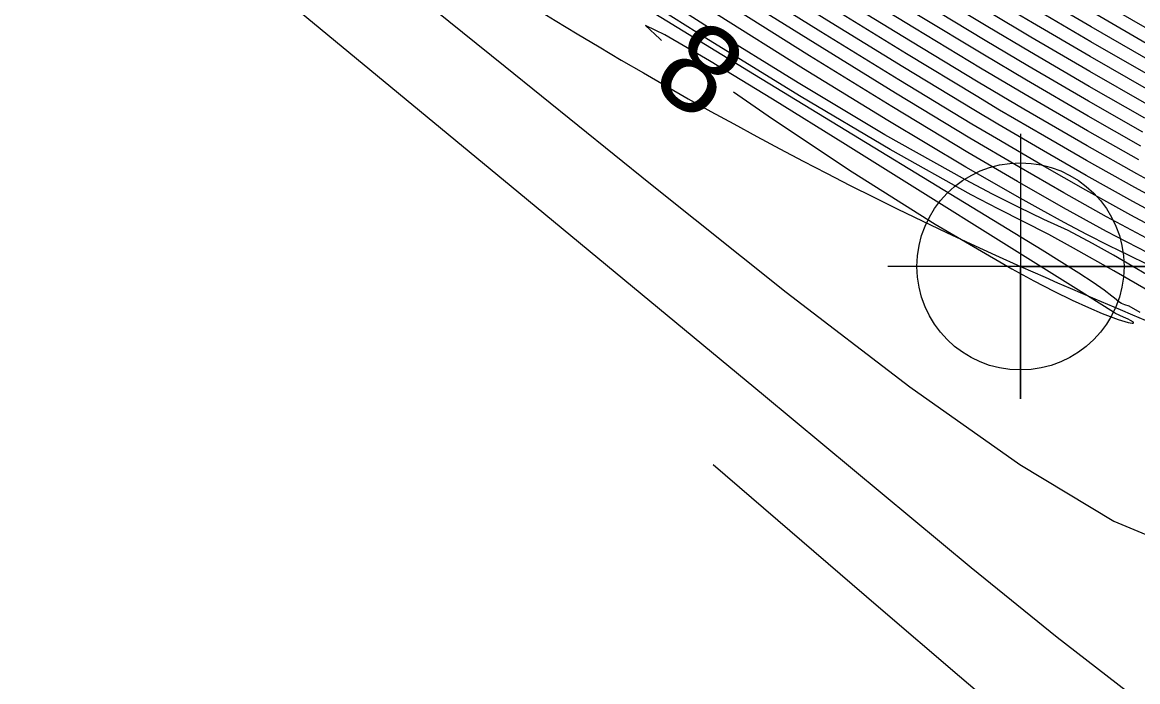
# Model space of a CAD drawing. Extents: x 2602990 to 2605851, y 618069 to 619180.
# Drawn here: x 2604237.35 to 2604262.59, y 618231.03 to 618245.95 of the extents above; entities that cross this region are included whole.
import ezdxf

# ---------------------------------------------------------------- set-up
doc = ezdxf.new("R2010")
doc.units = 0
for name, color, linetype in [('DTM Contours Major', 7, 'Continuous'), ('DTM Contours Minor', 7, 'Continuous'), ('DTM Contours Minor Text', 7, 'Continuous'), ('Exist DTM Breakline', 7, 'Continuous'), ('Exist DTM Breakline Cogo Point CELL', 7, 'Continuous'), ('Exist DTM Breakline Underwater', 7, 'Continuous')]:
    doc.layers.add(name, color=color, linetype=linetype)

# ---------------------------------------------------------------- blocks, each defined once
blk = doc.blocks.new('EXIST DTM BREAKLINE COGO POINT')
at = {"layer": 'Exist DTM Breakline Cogo Point CELL'}
blk.add_lwpolyline([(0, 0.06), (0, -0.06), (0, 0), (0.06, 0), (-0.06, 0)], dxfattribs=at)
blk.add_circle((0, 0), 0.04688, dxfattribs=at)

msp = doc.modelspace()

# ---------------------------------------------------------------- linework, layer by layer
at = {"layer": 'DTM Contours Major'}
for points in [[(2604262.669, 618243.155), (2604261.472, 618243.833), (2604260.078, 618244.644), (2604259.091, 618245.23), (2604257.636, 618246.109), (2604256.11, 618247.045), (2604254.566, 618248.007), (2604253.054, 618248.962), (2604251.627, 618249.879), (2604250.337, 618250.724), (2604249.205, 618251.486), (2604248.215, 618252.175), (2604247.306, 618252.829), (2604245.524, 618254.137), (2604244.547, 618254.842), (2604244.013, 618255.218), (2604243.442, 618255.613), (2604242.105, 618256.513), (2604240.639, 618257.476), (2604239.099, 618258.471), (2604234.087, 618261.676)], [(2604262.932, 618239.823), (2604262.056, 618240.331), (2604261.142, 618240.844), (2604260.582, 618241.155), (2604259.434, 618241.731), (2604258.825, 618242.05), (2604256.989, 618243.076), (2604254.981, 618244.266), (2604252.882, 618245.56), (2604250.768, 618246.895), (2604248.719, 618248.211), (2604244.288, 618251.078), (2604242.97, 618251.92), (2604241.126, 618253.083), (2604234.897, 618256.971)], [(2604239.943, 618249.247), (2604248.59, 618242.105), (2604254.122, 618237.524), (2604258.823, 618233.62), (2604260.773, 618232.037), (2604262.578, 618230.648)]]:
    msp.add_lwpolyline(points, dxfattribs=at)
at = {"layer": 'DTM Contours Minor'}
for points in [[(2604263.01, 618245.692), (2604261.161, 618246.763), (2604259.549, 618247.716), (2604258.416, 618248.399), (2604257.275, 618249.096), (2604256.144, 618249.797), (2604255.042, 618250.49), (2604253.987, 618251.167), (2604252.996, 618251.815), (2604252.058, 618252.445), (2604251.188, 618253.048), (2604250.368, 618253.637), (2604249.573, 618254.23), (2604248.784, 618254.836), (2604246.763, 618256.416), (2604246.116, 618256.915), (2604245.44, 618257.43), (2604244.731, 618257.959), (2604243.987, 618258.5), (2604242.886, 618259.275), (2604241.734, 618260.062), (2604240.557, 618260.849), (2604238.219, 618262.386), (2604235.903, 618263.906)], [(2604262.971, 618245.372), (2604261.553, 618246.191), (2604259.906, 618247.159), (2604258.314, 618248.115), (2604257.126, 618248.841), (2604255.945, 618249.574), (2604254.794, 618250.299), (2604253.693, 618251.004), (2604252.665, 618251.677), (2604251.743, 618252.297), (2604250.892, 618252.886), (2604250.094, 618253.459), (2604249.324, 618254.031), (2604248.175, 618254.913), (2604246.613, 618256.128), (2604245.988, 618256.608), (2604245.334, 618257.103), (2604244.645, 618257.613), (2604243.92, 618258.137), (2604242.787, 618258.93), (2604241.596, 618259.74), (2604240.373, 618260.554), (2604237.945, 618262.143), (2604235.615, 618263.666)], [(2604262.931, 618245.053), (2604261.542, 618245.853), (2604259.858, 618246.842), (2604258.214, 618247.831), (2604256.978, 618248.586), (2604255.747, 618249.35), (2604254.545, 618250.107), (2604253.399, 618250.843), (2604252.334, 618251.54), (2604251.429, 618252.148), (2604250.598, 618252.723), (2604249.821, 618253.279), (2604249.075, 618253.832), (2604247.966, 618254.678), (2604246.461, 618255.842), (2604245.859, 618256.301), (2604245.226, 618256.777), (2604244.559, 618257.268), (2604243.853, 618257.775), (2604242.689, 618258.586), (2604241.458, 618259.418), (2604240.19, 618260.257), (2604237.67, 618261.899), (2604235.327, 618263.427)], [(2604262.847, 618244.417), (2604261.519, 618245.179), (2604260.213, 618245.943), (2604259.312, 618246.479), (2604258.016, 618247.26), (2604256.685, 618248.075), (2604255.351, 618248.903), (2604254.048, 618249.725), (2604252.81, 618250.52), (2604251.669, 618251.268), (2604250.803, 618251.849), (2604250.012, 618252.394), (2604249.279, 618252.916), (2604248.579, 618253.43), (2604247.548, 618254.208), (2604246.155, 618255.27), (2604245.596, 618255.69), (2604245.006, 618256.127), (2604244.382, 618256.581), (2604243.719, 618257.052), (2604242.494, 618257.895), (2604241.183, 618258.772), (2604239.825, 618259.664), (2604235.293, 618262.595)], [(2604262.804, 618244.101), (2604261.508, 618244.842), (2604260.178, 618245.619), (2604259.255, 618246.167), (2604257.92, 618246.973), (2604256.54, 618247.818), (2604255.154, 618248.68), (2604253.799, 618249.535), (2604252.514, 618250.36), (2604251.336, 618251.131), (2604250.492, 618251.698), (2604249.722, 618252.228), (2604249.01, 618252.733), (2604248.333, 618253.227), (2604247.001, 618254.229), (2604245.999, 618254.986), (2604244.894, 618255.804), (2604244.292, 618256.238), (2604243.65, 618256.691), (2604242.397, 618257.55), (2604241.047, 618258.449), (2604239.643, 618259.366), (2604234.993, 618262.364)], [(2604262.759, 618243.785), (2604261.496, 618244.505), (2604260.144, 618245.294), (2604259.2, 618245.855), (2604257.824, 618246.686), (2604256.396, 618247.561), (2604254.957, 618248.456), (2604253.551, 618249.344), (2604252.219, 618250.199), (2604251.003, 618250.996), (2604250.181, 618251.547), (2604249.433, 618252.061), (2604248.743, 618252.548), (2604247.769, 618253.26), (2604245.842, 618254.702), (2604244.78, 618255.482), (2604244.2, 618255.897), (2604243.582, 618256.331), (2604242.3, 618257.204), (2604240.911, 618258.125), (2604239.461, 618259.068), (2604234.692, 618262.134)], [(2604262.714, 618243.469), (2604261.484, 618244.169), (2604260.111, 618244.969), (2604259.145, 618245.543), (2604257.729, 618246.398), (2604256.252, 618247.304), (2604254.761, 618248.232), (2604253.302, 618249.153), (2604251.923, 618250.039), (2604250.67, 618250.86), (2604249.501, 618251.647), (2604248.806, 618252.13), (2604247.845, 618252.819), (2604245.684, 618254.419), (2604244.664, 618255.161), (2604244.107, 618255.557), (2604243.512, 618255.971), (2604242.202, 618256.859), (2604240.775, 618257.8), (2604239.28, 618258.77), (2604234.39, 618261.905)], [(2604262.623, 618242.84), (2604261.459, 618243.497), (2604260.046, 618244.318), (2604259.039, 618244.916), (2604257.544, 618245.819), (2604255.969, 618246.786), (2604254.371, 618247.782), (2604252.807, 618248.771), (2604251.332, 618249.718), (2604250.004, 618250.588), (2604248.911, 618251.323), (2604247.954, 618251.985), (2604247.076, 618252.612), (2604245.363, 618253.856), (2604244.428, 618254.523), (2604243.372, 618255.254), (2604242.007, 618256.168), (2604240.503, 618257.151), (2604238.917, 618258.172), (2604233.783, 618261.448)], [(2604263.238, 618242.164), (2604262.577, 618242.527), (2604261.448, 618243.162), (2604260.015, 618243.992), (2604258.987, 618244.602), (2604257.453, 618245.529), (2604255.829, 618246.527), (2604254.178, 618247.556), (2604252.561, 618248.579), (2604251.038, 618249.558), (2604249.67, 618250.453), (2604248.618, 618251.158), (2604247.695, 618251.794), (2604246.572, 618252.591), (2604244.766, 618253.884), (2604243.82, 618254.543), (2604243.301, 618254.897), (2604241.909, 618255.824), (2604240.366, 618256.827), (2604238.735, 618257.873), (2604233.939, 618260.925)], [(2604263.154, 618241.874), (2604262.531, 618242.214), (2604261.436, 618242.826), (2604260.482, 618243.374), (2604259.47, 618243.969), (2604258.936, 618244.287), (2604257.363, 618245.238), (2604255.692, 618246.266), (2604253.987, 618247.329), (2604252.316, 618248.387), (2604250.744, 618249.397), (2604248.985, 618250.551), (2604248.02, 618251.201), (2604247.16, 618251.795), (2604244.623, 618253.586), (2604243.723, 618254.207), (2604243.23, 618254.54), (2604241.81, 618255.48), (2604240.229, 618256.503), (2604238.553, 618257.574), (2604233.608, 618260.714)], [(2604263.07, 618241.585), (2604262.486, 618241.901), (2604261.426, 618242.49), (2604260.46, 618243.043), (2604259.432, 618243.647), (2604258.887, 618243.971), (2604257.276, 618244.945), (2604255.556, 618246.003), (2604253.798, 618247.101), (2604252.073, 618248.193), (2604250.451, 618249.235), (2604248.667, 618250.404), (2604247.459, 618251.217), (2604246.139, 618252.131), (2604244.479, 618253.289), (2604243.625, 618253.872), (2604243.16, 618254.184), (2604241.71, 618255.136), (2604240.091, 618256.18), (2604238.369, 618257.276), (2604234.89, 618259.478)], [(2604262.907, 618241.008), (2604261.889, 618241.554), (2604260.925, 618242.092), (2604259.902, 618242.681), (2604258.795, 618243.334), (2604257.109, 618244.353), (2604255.295, 618245.471), (2604253.432, 618246.637), (2604251.597, 618247.8), (2604249.869, 618248.91), (2604248.028, 618250.111), (2604246.681, 618251.009), (2604244.195, 618252.693), (2604243.026, 618253.469), (2604241.508, 618254.452), (2604239.806, 618255.538), (2604234.295, 618259.016)], [(2604262.825, 618240.734), (2604261.891, 618241.223), (2604260.912, 618241.759), (2604259.874, 618242.35), (2604258.749, 618243.011), (2604257.027, 618244.049), (2604255.169, 618245.195), (2604253.254, 618246.395), (2604251.363, 618247.595), (2604249.579, 618248.742), (2604247.433, 618250.143), (2604245.505, 618251.427), (2604243.709, 618252.623), (2604242.969, 618253.107), (2604241.407, 618254.112), (2604239.658, 618255.222), (2604233.977, 618258.799)], [(2604262.819, 618240.473), (2604262.386, 618240.681), (2604261.951, 618240.896), (2604261.447, 618241.153), (2604260.934, 618241.424), (2604260.407, 618241.709), (2604259.863, 618242.012), (2604259.297, 618242.334), (2604258.706, 618242.677), (2604256.94, 618243.731), (2604255.032, 618244.904), (2604253.065, 618246.139), (2604251.119, 618247.379), (2604249.275, 618248.57), (2604246.869, 618250.145), (2604243.933, 618252.085), (2604242.928, 618252.738), (2604241.308, 618253.773), (2604239.505, 618254.911), (2604233.633, 618258.598)], [(2604262.402, 618239.529), (2604262.301, 618239.56), (2604262.225, 618239.592), (2604262.166, 618239.626), (2604262.067, 618239.708), (2604262.011, 618239.756), (2604261.834, 618239.893), (2604261.583, 618240.066), (2604261.263, 618240.275), (2604260.429, 618240.795), (2604253.92, 618244.763), (2604251.432, 618246.293), (2604248.83, 618247.91), (2604245.643, 618249.92), (2604243.215, 618251.479), (2604237.626, 618255.103), (2604235.509, 618256.455), (2604233.807, 618257.504), (2604232.687, 618258.127), (2604232.317, 618258.199), (2604233.045, 618257.417), (2604234.902, 618255.805), (2604237.62, 618253.557), (2604237.667, 618253.519)], [(2604262.988, 618241.296), (2604262.442, 618241.589), (2604261.418, 618242.154), (2604260.44, 618242.712), (2604259.395, 618243.323), (2604258.84, 618243.653), (2604257.191, 618244.65), (2604255.423, 618245.739), (2604253.613, 618246.871), (2604251.833, 618247.998), (2604250.159, 618249.073), (2604248.348, 618250.258), (2604247.196, 618251.029), (2604245.679, 618252.069), (2604244.336, 618252.991), (2604243.091, 618253.827), (2604241.61, 618254.794), (2604239.95, 618255.858), (2604236.374, 618258.121)], [(2604263.229, 618239.994), (2604262.044, 618240.681), (2604261.574, 618240.95), (2604261.022, 618241.242), (2604260.467, 618241.495), (2604259.898, 618241.769), (2604259.309, 618242.066), (2604258.695, 618242.388), (2604256.87, 618243.411), (2604254.907, 618244.582), (2604252.883, 618245.84), (2604250.875, 618247.124), (2604248.961, 618248.372), (2604244.406, 618251.385), (2604242.918, 618252.352), (2604241.217, 618253.435), (2604239.343, 618254.613), (2604235.3, 618257.141)], [(2604239.22, 618252.259), (2604240.934, 618250.869), (2604248.28, 618244.953), (2604251.571, 618242.296), (2604254.64, 618239.851), (2604257.44, 618237.706), (2604259.926, 618235.949), (2604262.053, 618234.666), (2604263.774, 618233.946)], [(2604262.889, 618244.735), (2604261.531, 618245.516), (2604260.248, 618246.267)], [(2604262.089, 618239.367), (2604262.046, 618239.392), (2604261.196, 618239.931), (2604255.984, 618243.189), (2604254.325, 618244.216), (2604252.903, 618245.081), (2604251.89, 618245.673), (2604251.453, 618245.881), (2604251.776, 618245.578), (2604251.819, 618245.546)], [(2604253.443, 618244.38), (2604254.328, 618243.768), (2604256.134, 618242.571), (2604258.009, 618241.388), (2604259.744, 618240.373), (2604260.242, 618240.105), (2604260.699, 618239.871), (2604261.113, 618239.67), (2604261.479, 618239.502), (2604261.794, 618239.368), (2604262.156, 618239.23), (2604262.382, 618239.161), (2604262.469, 618239.145), (2604262.494, 618239.146), (2604262.503, 618239.153), (2604262.496, 618239.165), (2604262.434, 618239.207), (2604262.378, 618239.235), (2604262.274, 618239.285), (2604262.089, 618239.367)], [(2604262.651, 618239.389), (2604262.402, 618239.529)], [(2604252.989, 618235.946), (2604256.727, 618232.729), (2604258.559, 618231.159), (2604260.348, 618229.634)]]:
    msp.add_lwpolyline(points, dxfattribs=at)
at = {"layer": 'Exist DTM Breakline'}
msp.add_spline([(2604056.195, 618608.101), (2604070.612, 618564.846), (2604060.948, 618498.617), (2604052.223, 618447.183), (2604051.568, 618445.166), (2604051.779, 618438.355), (2604056.316, 618420.051), (2604056.045, 618414.227), (2604060.112, 618404.174), (2604065.814, 618393.977), (2604079.591, 618374.932), (2604102.645, 618354.376), (2604129.573, 618330.438), (2604185.644, 618288.739), (2604229.181, 618260.22), (2604259.941, 618240.43), (2604275.412, 618231.212), (2604276.014, 618212.47)], degree=3, dxfattribs=at)
at = {"layer": 'Exist DTM Breakline Underwater'}
msp.add_spline([(2604068.235, 618404.026), (2604081.862, 618390.481), (2604106.657, 618363.116), (2604137.711, 618338.436), (2604184.389, 618299.643), (2604239.062, 618271.475), (2604260.626, 618254.325), (2604289.805, 618238.046)], degree=3, dxfattribs=at)

# ---------------------------------------------------------------- block references
at = {"layer": 'Exist DTM Breakline Cogo Point CELL', "xscale": 50, "yscale": 50}
msp.add_blockref('EXIST DTM BREAKLINE COGO POINT', (2604259.941, 618240.43), dxfattribs=at)

# ---------------------------------------------------------------- texts
at = {"layer": 'DTM Contours Minor Text'}
msp.add_text('8', height=2, rotation=324.3212, dxfattribs=at).set_placement((2604251.511, 618244.523))

doc.saveas('drawing.dxf')
